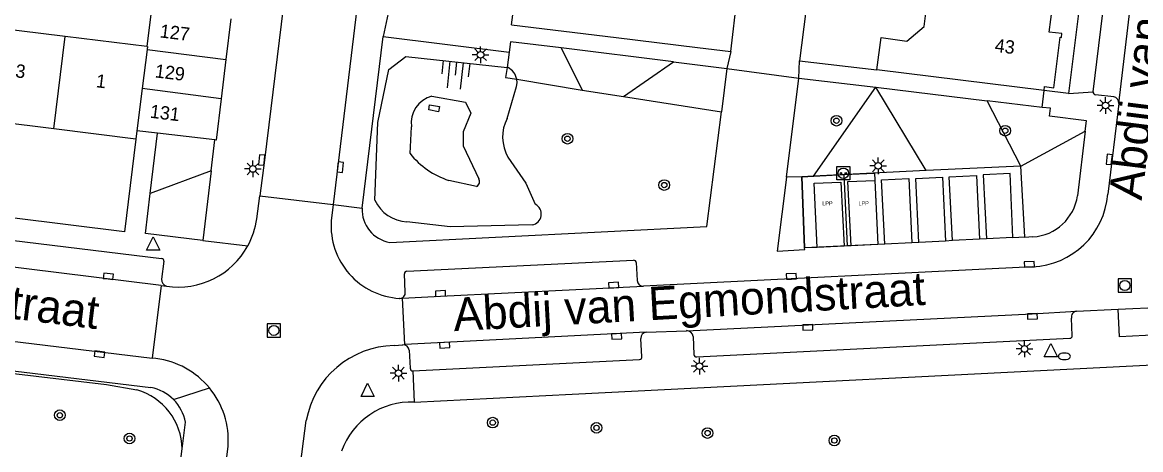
# Model space of a CAD drawing. Extents: x 131000 to 133014, y 396499 to 399001.
# Drawn here: x 131958.7 to 132042.7, y 397167.2 to 397199.3 of the extents above; entities that cross this region are included whole.
import ezdxf

# ---------------------------------------------------------------- set-up
doc = ezdxf.new("R2010")
doc.units = 0
for name, color, linetype in [('bp-grn-parkeervak', 7, 'Continuous'), ('gg-afsc-hekwerk', 7, 'Continuous'), ('gg-afsc-muur', 7, 'Continuous'), ('gg-anno-huisnummerreeks BGT', 7, 'Continuous'), ('gg-anno-openbare ruimte label', 7, 'Continuous'), ('gg-bbg-bijgebouw', 7, 'Continuous'), ('gg-bbg-gedigitaliseerde bebouwing', 7, 'Continuous'), ('gg-bbg-gedigitaliseerde bijgebouw', 7, 'Continuous'), ('gg-bbg-hoofdgebouw', 7, 'Continuous'), ('gg-bbg-tussenscheiding', 7, 'Continuous'), ('gg-knt-bovenkant onderkant talud', 7, 'Continuous'), ('gg-knt-verharding', 7, 'Continuous'), ('gg-knt-verharding nz', 7, 'Continuous'), ('gt-grn-groengrens', 7, 'Continuous'), ('gt-grn-weggrens', 7, 'Continuous'), ('gt-symb-boom', 7, 'Continuous'), ('gt-symb-brandkraan', 7, 'Continuous'), ('gt-symb-kolk', 7, 'Continuous'), ('gt-symb-kolk center center', 7, 'Continuous'), ('gt-symb-lichtmast', 7, 'Continuous'), ('gt-symb-plantopografie laadpunt elektrisch vervoer', 7, 'Continuous'), ('gt-symb-rioolschacht', 7, 'Continuous'), ('gt-symb-talud symbool', 7, 'Continuous'), ('gt-symb-waterafsluiter', 7, 'Continuous'), ('kenmerkpunt laadpunt parkeerplaats', 7, 'Continuous')]:
    doc.layers.add(name, color=color, linetype=linetype)

# ---------------------------------------------------------------- blocks, each defined once
blk = doc.blocks.new('gt0-PLEV')
at = {"layer": 'gt-symb-plantopografie laadpunt elektrisch vervoer'}
blk.add_lwpolyline([(-0.486, 0.501), (0.486, 0.501), (0.486, -0.499), (-0.486, -0.499)], close=True, dxfattribs=at)
for centre, radius in [((0, 0), 0.393), ((-0.186, 0), 0.0566), ((0.186, 0), 0.0566)]:
    blk.add_circle(centre, radius, dxfattribs=at)
blk = doc.blocks.new('gt0-KOLK')
at = {"layer": 'gt-symb-kolk'}
blk.add_lwpolyline([(0, 0), (0.375, 0), (0.375, 0.4), (-0.375, 0.4), (-0.375, 0), (0, 0)], dxfattribs=at)
blk = doc.blocks.new('gt0-RS')
at = {"layer": 'gt-symb-rioolschacht'}
blk.add_lwpolyline([(-0.5, -0.5), (0.5, -0.5), (0.5, 0.5), (-0.5, 0.5)], close=True, dxfattribs=at)
blk.add_circle((0, 0), 0.375, dxfattribs=at)
blk = doc.blocks.new('gt0-LMAST')
at = {"layer": 'gt-symb-lichtmast'}
for p, q in [((-0.182, 0.173), (-0.447, 0.438)), ((-0.005, 0.246), (-0.005, 0.621)), ((0.172, 0.173), (0.437, 0.438)), ((-0.255, -0.004), (-0.63, -0.004)), ((-0.182, -0.181), (-0.447, -0.446)), ((-0.005, -0.254), (-0.005, -0.629)), ((0.437, -0.446), (0.172, -0.181)), ((0.245, -0.004), (0.62, -0.004))]:
    blk.add_line(p, q, dxfattribs=at)
blk.add_circle((-0.005, -0.004), 0.25, dxfattribs=at)
blk = doc.blocks.new('gt0-WAFSL')
at = {"layer": 'gt-symb-waterafsluiter'}
for p, q in [((-0.5, -0.333), (0, 0.667)), ((0, 0.667), (0.5, -0.333)), ((0.5, -0.333), (-0.5, -0.333))]:
    blk.add_line(p, q, dxfattribs=at)
blk = doc.blocks.new('gt0-BOOM')
at = {"layer": 'gt-symb-boom'}
for radius in [0.4, 0.2]:
    blk.add_circle((0, 0), radius, dxfattribs=at)
blk = doc.blocks.new('gt0-BR')
at = {"layer": 'gt-symb-brandkraan'}
for centre, radius, start, end in [((-0.244, 0), 0.206, 107.56694, 252.43307), ((0.599, -2.664), 3, 106.89205, 107.56694), ((0, -0.691), 0.938, 73.10799, 106.89205), ((-0.599, -2.664), 3, 72.43309, 73.10799), ((0.244, 0), 0.206, 287.56695, 72.43309), ((0.599, 2.664), 3, 252.43307, 253.10797), ((0, 0.691), 0.938, 253.10797, 286.89206), ((-0.599, 2.664), 3, 286.89206, 287.56695)]:
    blk.add_arc(centre, radius, start, end, dxfattribs=at)
blk = doc.blocks.new('gt0-KOLKCC')
at = {"layer": 'gt-symb-kolk center center'}
blk.add_lwpolyline([(-0.375, 0.2), (0.375, 0.2), (0.375, -0.2), (-0.375, -0.2)], close=True, dxfattribs=at)
blk = doc.blocks.new('gt0-TALUD_1')
at = {"layer": 'gt-symb-talud symbool'}
for p, q in [((0, -1), (0, 0)), ((-1, -1), (-1, 0)), ((-0.5, -2), (-0.5, 0)), ((0.5, -2), (0.5, 0)), ((1, -1), (1, 0))]:
    blk.add_line(p, q, dxfattribs=at)

msp = doc.modelspace()

# ---------------------------------------------------------------- linework, layer by layer
at = {"layer": 'bp-grn-parkeervak'}
msp.add_line((132020.675, 397182.556), (132020.413, 397187.909), dxfattribs=at)
for points in [[(132020.675, 397182.556), (132017.449, 397182.399), (132017.227, 397187.753), (132020.413, 397187.909)], [(132020.413, 397187.909), (132022.684, 397188.02), (132022.953, 397182.667), (132020.675, 397182.556)]]:
    msp.add_lwpolyline(points, dxfattribs=at)
at = {"layer": 'gg-afsc-hekwerk'}
for p, q in [((132000, 397171.421), (132045.113, 397173.695)), ((131988.138, 397170.823), (132000, 397171.421))]:
    msp.add_line(p, q, dxfattribs=at)
msp.add_arc((131987.909, 397165.289), 5.539, 87.63071, 160.51732, dxfattribs=at)
at = {"layer": 'gg-afsc-muur'}
for p, q in [((132017.54, 397200.19), (132017.06, 397196.45)), ((132017.06, 397196.45), (132022.88, 397195.79))]:
    msp.add_line(p, q, dxfattribs=at)
at = {"layer": 'gg-bbg-bijgebouw'}
for p, q in [((131974.379, 397199.604), (131974.005, 397196.567)), ((131974.005, 397196.567), (131973.642, 397193.607)), ((131973.642, 397193.607), (131973.26, 397190.5)), ((131968.856, 397191.026), (131967.32, 397191.21)), ((131973.168, 397190.511), (131968.856, 397191.026)), ((131973.26, 397190.5), (131973.168, 397190.511))]:
    msp.add_line(p, q, dxfattribs=at)
at = {"layer": 'gg-bbg-gedigitaliseerde bebouwing'}
for p, q in [((131961.943, 397198.288), (131955.987, 397199.017)), ((131968.076, 397197.537), (131961.943, 397198.288))]:
    msp.add_line(p, q, dxfattribs=at)
at = {"layer": 'gg-bbg-gedigitaliseerde bijgebouw'}
msp.add_line((131968.423, 397200.366), (131968.076, 397197.537), dxfattribs=at)
at = {"layer": 'gg-bbg-hoofdgebouw'}
for p, q in [((131995.45, 397199.16), (131996.451, 397207.197)), ((132011.9, 397197.15), (132012.86, 397205.06)), ((131995.45, 397199.16), (132003.295, 397198.201)), ((132003.295, 397198.201), (132009.41, 397197.454)), ((132009.41, 397197.454), (132011.9, 397197.15)), ((132035.43, 397194.23), (132022.88, 397195.79)), ((131961.087, 397191.34), (131955.132, 397192.076)), ((131967.24, 397190.58), (131961.087, 397191.34)), ((131967.32, 397191.21), (131967.24, 397190.58))]:
    msp.add_line(p, q, dxfattribs=at)
for points in [[(132022.88, 397195.79), (132023.19, 397198.21), (132025.12, 397197.94), (132026.42, 397199.03), (132026.747, 397201.673)], [(132035.43, 397194.23), (132035.466, 397194.518), (132036.161, 397194.432), (132036.631, 397198.233), (132036.73, 397198.221), (132036.764, 397198.499), (132035.811, 397198.617), (132036.045, 397200.508)]]:
    msp.add_lwpolyline(points, dxfattribs=at)
at = {"layer": 'gg-bbg-tussenscheiding'}
for p, q in [((131961.087, 397191.34), (131961.943, 397198.288)), ((131968.094, 397197.301), (131967.722, 397194.375)), ((131968.094, 397197.301), (131974.005, 397196.567)), ((131967.722, 397194.375), (131967.32, 397191.21)), ((131973.642, 397193.607), (131967.722, 397194.375))]:
    msp.add_line(p, q, dxfattribs=at)
msp.add_lwpolyline([(131968.076, 397197.537), (131968.123, 397197.531), (131968.094, 397197.301)], dxfattribs=at)
at = {"layer": 'gg-knt-bovenkant onderkant talud'}
for p, q in [((131995.105, 397195.958), (131995.18, 397195.95)), ((131987.828, 397189.487), (131987.932, 397191.501)), ((131992.81, 397187.01), (131990.736, 397187.479))]:
    msp.add_line(p, q, dxfattribs=at)
for points in [[(131985.183, 397185.99), (131985.397, 397191.814), (131986.229, 397195.813), (131987.5, 397196.783), (131995.105, 397195.958)], [(131995.109, 397192.136), (131995.827, 397194.533), (131995.861, 397194.802), (131995.837, 397195.072)], [(131989.464, 397193.801), (131991.976, 397193.342), (131992.376, 397192.537), (131991.81, 397191.12), (131991.808, 397190.069), (131992.978, 397187.595)], [(131995.175, 397189.21), (131996.516, 397187.264), (131997.228, 397185.678)], [(131996.99, 397184.137), (131990.846, 397183.984), (131987.596, 397184.37)]]:
    msp.add_lwpolyline(points, dxfattribs=at)
for centre, radius, start, end in [((131994.592, 397194.826), 1.269, 11.20146, 62.41294), ((131989.997, 397191.785), 2.085, 104.82309, 187.84278), ((131997.892, 397190.735), 3.116, 153.27701, 209.30733), ((131992.584, 397193.266), 6.075, 218.46417, 252.28498), ((131992.642, 397187.375), 0.402, 294.74858, 33.20546), ((131987.717, 397187.158), 2.79, 204.7394, 267.50867), ((131996.859, 397184.946), 0.82, 279.1712, 63.26942)]:
    msp.add_arc(centre, radius, start, end, dxfattribs=at)
at = {"layer": 'gg-knt-verharding'}
for p, q in [((132043.191, 397242.052), (132037.26, 397194)), ((131984.008, 397201.893), (131982.05, 397185.657)), ((131984.223, 397185.385), (131985.813, 397198.281)), ((131985.813, 397198.281), (131995.273, 397197.1)), ((132007.607, 397196.389), (131999.178, 397197.442)), ((132007.607, 397196.389), (132011.607, 397195.89)), ((132011.607, 397195.89), (132011.197, 397192.631)), ((132016.089, 397187.724), (132017.017, 397195.166)), ((132017.017, 397195.166), (132022.792, 397194.473)), ((132022.792, 397194.473), (132031.152, 397193.453)), ((132037.26, 397194), (132035.43, 397194.23)), ((132035.273, 397192.963), (132031.152, 397193.453)), ((132040.654, 397193.758), (132039.277, 397193.897)), ((132041.028, 397193.256), (132040.198, 397186.443)), ((131968.313, 397186.489), (131968.856, 397191.026)), ((132038.511, 397191.173), (132037.938, 397186.322)), ((131972.893, 397188.203), (131973.168, 397190.511)), ((131972.893, 397188.203), (131972.265, 397182.969)), ((132026.571, 397188.211), (132018.113, 397187.797)), ((132033.684, 397188.548), (132026.571, 397188.211)), ((132033.984, 397183.227), (132033.684, 397188.548)), ((132018.113, 397187.797), (132017.227, 397187.753)), ((132017.227, 397187.753), (132017.449, 397182.399)), ((131929.402, 397186.429), (131969.176, 397181.604)), ((131976.32, 397184.598), (131976.544, 397186.316)), ((131976.544, 397186.316), (131982.05, 397185.657)), ((131982.05, 397185.657), (131981.904, 397184.435)), ((131969.353, 397181.397), (131969.17, 397180.051)), ((131987.589, 397180.654), (132004.607, 397181.48)), ((132004.808, 397181.297), (132004.883, 397179.947)), ((131987.463, 397179.084), (131987.401, 397180.467)), ((131969.134, 397179.577), (131968.461, 397174.13)), ((131969.134, 397179.577), (131969.539, 397179.527)), ((131987.07, 397178.61), (131987.039, 397178.608)), ((131987.07, 397178.61), (131987.259, 397178.619)), ((131987.436, 397175.148), (131987.259, 397178.619)), ((132037.852, 397177.642), (132040.993, 397177.79)), ((132040.993, 397177.79), (132044.321, 397177.948)), ((132037.538, 397175.814), (132037.487, 397177.137)), ((132005.237, 397174.232), (132005.139, 397175.604)), ((132005.562, 397176.065), (132008.586, 397176.187)), ((132009.07, 397175.752), (132009.139, 397174.398)), ((132009.344, 397174.211), (132037.349, 397175.615)), ((131986.621, 397175.076), (131987.271, 397175.127)), ((131987.271, 397175.127), (131987.436, 397175.148)), ((131987.762, 397174.713), (131987.833, 397173.363)), ((131968.746, 397174.095), (131968.461, 397174.13)), ((131988.036, 397173.166), (132005.047, 397174.033)), ((131970.718, 397167.308), (131970.97, 397169.304)), ((131979.461, 397165.124), (131980.036, 397169.437)), ((131969.968, 397161.371), (131970.718, 397167.308)), ((131973.946, 397165.666), (131974.167, 397167.516))]:
    msp.add_line(p, q, dxfattribs=at)
for points in [[(132039.121, 397194.127), (132042.392, 397220.961), (132042.477, 397221.081), (132042.569, 397221.127), (132042.634, 397221.132), (132043.976, 397220.955)], [(131979.098, 397206.991), (131976.893, 397188.986), (131976.544, 397186.316)], [(131999.178, 397197.442), (131995.377, 397197.896), (131995.273, 397197.1)], [(131986.304, 397182.821), (132010.099, 397184.005), (132011.197, 397192.631)], [(132038.511, 397191.173), (132038.602, 397191.94), (132035.834, 397192.293), (132035.899, 397192.889), (132035.273, 397192.963)], [(131967.24, 397190.58), (131966.39, 397183.6), (131924.083, 397188.858)], [(132016.089, 397187.724), (132015.385, 397182.159), (132017.454, 397182.282), (132017.449, 397182.399)], [(131972.265, 397182.969), (131967.974, 397183.492), (131968.313, 397186.489)], [(132034.586, 397183.229), (132033.986, 397183.188), (132033.984, 397183.227)], [(132034.546, 397180.982), (132005.359, 397179.52), (132005.35, 397179.52)], [(131917.319, 397180.362), (131945.179, 397176.948), (131968.461, 397174.13)], [(132044.999, 397175.915), (132041.091, 397175.715), (132040.993, 397177.79)], [(131922.729, 397177.165), (131931.095, 397176.141), (131931.131, 397176.436), (131968.366, 397171.916)]]:
    msp.add_lwpolyline(points, dxfattribs=at)
for centre, radius, start, end in [((132039.312, 397194.089), 0.195, 168.66208, 259.63293), ((132040.566, 397193.302), 0.464, 354.28882, 79.08487), ((132034.302, 397186.89), 5.913, 272.36606, 355.66464), ((132034.347, 397186.851), 3.63, 273.78145, 351.61603), ((131986.731, 397185.294), 2.509, 177.91428, 260.21284), ((131970.413, 397185.424), 5.964, 331.26361, 352.03501), ((131987.373, 397184.078), 5.48, 176.2659, 266.50984), ((131970.415, 397185.426), 5.963, 261.55347, 331.24574), ((131969.157, 397181.408), 0.196, 356.65364, 84.41204), ((132004.623, 397181.295), 0.185, 0.48564, 94.88191), ((131987.589, 397180.466), 0.188, 89.91811, 179.77632), ((131969.7, 397180.032), 0.53, 177.96135, 252.34495), ((132005.332, 397179.969), 0.449, 182.78608, 272.33764), ((131987.035, 397179.039), 0.431, 274.68739, 5.98741), ((132037.896, 397177.226), 0.419, 96.07761, 192.20567), ((132005.604, 397175.602), 0.465, 95.17348, 179.74937), ((132008.603, 397175.719), 0.469, 4.06546, 92.03865), ((132037.369, 397175.785), 0.172, 263.38134, 9.57139), ((131986.786, 397168.219), 6.859, 91.37785, 169.7717), ((131987.3, 397174.663), 0.465, 6.13158, 93.59478), ((131967.98, 397167.942), 6.2, 39.47583, 82.90258), ((132005.061, 397174.21), 0.177, 265.40774, 7.24301), ((132009.318, 397174.388), 0.179, 176.90617, 278.35199), ((131988.04, 397173.373), 0.207, 182.76642, 268.95232), ((131967.744, 397168.691), 3.285, 44.9161, 79.08563), ((131967.981, 397167.94), 6.201, 356.07498, 39.49145), ((131967.745, 397168.693), 3.282, 10.72571, 44.90206)]:
    msp.add_arc(centre, radius, start, end, dxfattribs=at)
at = {"layer": 'gg-knt-verharding nz'}
for p, q in [((132031.102, 397183.077), (132030.585, 397183.051)), ((132033.081, 397183.176), (132031.102, 397183.077)), ((132033.081, 397183.176), (132033.984, 397183.227)), ((132018.383, 397182.438), (132017.449, 397182.399)), ((132020.416, 397182.54), (132018.383, 397182.438)), ((132020.934, 397182.566), (132020.416, 397182.54)), ((132022.953, 397182.667), (132020.934, 397182.566)), ((132023.472, 397182.693), (132022.953, 397182.667)), ((132025.502, 397182.795), (132023.472, 397182.693)), ((132026.028, 397182.822), (132025.502, 397182.795)), ((132028.028, 397182.922), (132026.028, 397182.822)), ((132028.552, 397182.949), (132028.028, 397182.922)), ((132030.585, 397183.051), (132028.552, 397182.949)), ((132005.562, 397176.065), (131987.436, 397175.148))]:
    msp.add_line(p, q, dxfattribs=at)
for points in [[(132041.028, 397193.256), (132042.391, 397204.635), (132044.371, 397220.492)], [(132018.383, 397182.438), (132018.156, 397187.262), (132020.174, 397187.347), (132020.416, 397182.54)], [(132020.934, 397182.566), (132020.692, 397187.383), (132022.711, 397187.477), (132022.953, 397182.667)], [(132023.472, 397182.693), (132023.23, 397187.506), (132025.26, 397187.609), (132025.502, 397182.795)], [(132026.028, 397182.822), (132025.787, 397187.63), (132027.786, 397187.727), (132028.028, 397182.922)], [(132028.552, 397182.949), (132028.311, 397187.753), (132030.344, 397187.851), (132030.585, 397183.051)], [(132033.081, 397183.176), (132032.883, 397188.002), (132030.86, 397187.887), (132031.102, 397183.077)], [(131969.134, 397179.577), (131946.477, 397182.379), (131928.538, 397184.514)], [(131987.259, 397178.619), (131990.122, 397178.777), (132005.35, 397179.52)], [(132008.586, 397176.187), (132034.542, 397177.463), (132037.852, 397177.642)]]:
    msp.add_lwpolyline(points, dxfattribs=at)
at = {"layer": 'gt-grn-groengrens'}
for p, q in [((131999.178, 397197.442), (132000.752, 397194.26)), ((131995.273, 397197.1), (131995.105, 397195.958)), ((132003.854, 397193.776), (132007.607, 397196.389)), ((131995.837, 397195.072), (132000.752, 397194.26)), ((132000.752, 397194.26), (132003.854, 397193.776)), ((132018.113, 397187.797), (132022.792, 397194.473)), ((132026.571, 397188.211), (132022.792, 397194.473)), ((132003.854, 397193.776), (132011.197, 397192.631)), ((132033.684, 397188.548), (132031.152, 397193.453)), ((132033.684, 397188.548), (132038.511, 397191.173)), ((131972.893, 397188.203), (131968.313, 397186.489)), ((132017.227, 397187.753), (132016.089, 397187.724))]:
    msp.add_line(p, q, dxfattribs=at)
for points in [[(131995.105, 397195.958), (131994.995, 397195.211), (131995.837, 397195.072)], [(131926.512, 397137.198), (131931.428, 397176.128), (131965.025, 397172.149), (131967.325, 397171.751)]]:
    msp.add_lwpolyline(points, dxfattribs=at)
msp.add_arc((131965.962, 397167.193), 4.758, 1.38648, 73.34952, dxfattribs=at)
at = {"layer": 'gt-grn-weggrens'}
for p, q in [((131986.262, 397200.384), (131985.813, 397198.281)), ((132011.9, 397197.15), (132011.607, 397195.89)), ((132011.607, 397195.89), (132017.017, 397195.166)), ((132017.017, 397195.166), (132017.06, 397196.45)), ((132035.273, 397192.963), (132035.43, 397194.23)), ((132037.26, 397194), (132039.121, 397194.127)), ((131982.05, 397185.657), (131984.223, 397185.385)), ((131972.265, 397182.969), (131975.643, 397182.557)), ((131988.036, 397173.166), (131988.138, 397170.823)), ((131970.07, 397171.01), (131972.766, 397171.884))]:
    msp.add_line(p, q, dxfattribs=at)

# ---------------------------------------------------------------- block references
at = {"layer": 'gt-symb-boom'}
for p in [(132019.836, 397191.96), (132032.507, 397191.21), (131999.642, 397190.609), (132006.908, 397187.126), (131961.532, 397169.835), (131994.028, 397169.279), (132001.825, 397168.885), (132010.16, 397168.494), (131966.761, 397168.087), (132019.679, 397167.938)]:
    msp.add_blockref('gt0-BOOM', p, dxfattribs=at)
at = {"layer": 'gt-symb-brandkraan'}
msp.add_blockref('gt0-BR', (132036.953, 397174.257), dxfattribs=at)
at = {"layer": 'gt-symb-kolk'}
for p, rotation in [((131976.893, 397188.986), 84.00113167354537), ((132040.511, 397189.035), 84.00113167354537), ((131982.39, 397188.494), -95.99886832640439), ((132034.326, 397180.971), 3.003456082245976), ((131965.151, 397180.069), -6.9978950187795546), ((132003.117, 397179.41), 3.0034560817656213), ((132016.467, 397180.067), 3.003456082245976), ((131990.122, 397178.777), 3.0034560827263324), ((132034.542, 397177.463), -177.18232907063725), ((132017.68, 397176.632), -177.1988447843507), ((132003.33, 397175.959), -177.07755153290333), ((131990.407, 397175.299), -177.077551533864), ((131964.536, 397174.615), 173.00210498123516)]:
    msp.add_blockref('gt0-KOLK', p, dxfattribs=dict(at, rotation=rotation))
at = {"layer": 'gt-symb-kolk center center', "rotation": -9.894845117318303}
msp.add_blockref('gt0-KOLKCC', (131989.629, 397192.898), dxfattribs=at)
at = {"layer": 'gt-symb-lichtmast'}
for p in [(131993.127, 397196.918), (132040.049, 397193.1), (131976.033, 397188.338), (132022.978, 397188.577), (132033.962, 397174.816), (132009.552, 397173.519), (131986.958, 397172.998)]:
    msp.add_blockref('gt0-LMAST', p, dxfattribs=at)
at = {"layer": 'gt-symb-plantopografie laadpunt elektrisch vervoer'}
msp.add_blockref('gt0-PLEV', (132020.355, 397188.009), dxfattribs=at)
at = {"layer": 'gt-symb-rioolschacht'}
for p in [(132041.488, 397179.578), (131977.604, 397176.203)]:
    msp.add_blockref('gt0-RS', p, dxfattribs=at)
at = {"layer": 'gt-symb-talud symbool', "xscale": 0.9999584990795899, "yscale": 0.9999584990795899, "rotation": -6.257933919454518}
msp.add_blockref('gt0-TALUD_1', (131991.34, 397196.366), dxfattribs=at)
at = {"layer": 'gt-symb-waterafsluiter'}
for p in [(131968.542, 397182.578), (132035.942, 397174.563), (131984.643, 397171.586)]:
    msp.add_blockref('gt0-WAFSL', p, dxfattribs=at)

# ---------------------------------------------------------------- texts
at = {"layer": 'gg-anno-huisnummerreeks BGT'}
for s, rotation, p in [('127', 353, (131969.004, 397198.22)), ('43', 352.9, (132031.682, 397197.143)), ('3', 352.9, (131958.153, 397195.23)), ('129', 353, (131968.635, 397195.22)), ('1', 352.9, (131964.207, 397194.482)), ('131', 353, (131968.263, 397192.188))]:
    msp.add_text(s, height=1, rotation=rotation, dxfattribs=at).set_placement(p)
at = {"layer": 'gg-anno-openbare ruimte label'}
for s, rotation, p in [('Abdij van Rijnsburgplein', 82.9, (132042.747, 397185.932)), ('Abdij van Egmondstraat', 352.9, (131929.084, 397180.688)), ('Abdij van Egmondstraat', 3.2, (131991.127, 397176.147))]:
    msp.add_text(s, height=2.5, rotation=rotation, dxfattribs=at).set_placement(p)
at = {"layer": 'kenmerkpunt laadpunt parkeerplaats'}
for p in [(132018.767, 397185.601), (132021.485, 397185.601)]:
    msp.add_text('LPP', height=0.3, dxfattribs=at).set_placement(p)

doc.saveas('drawing.dxf')
